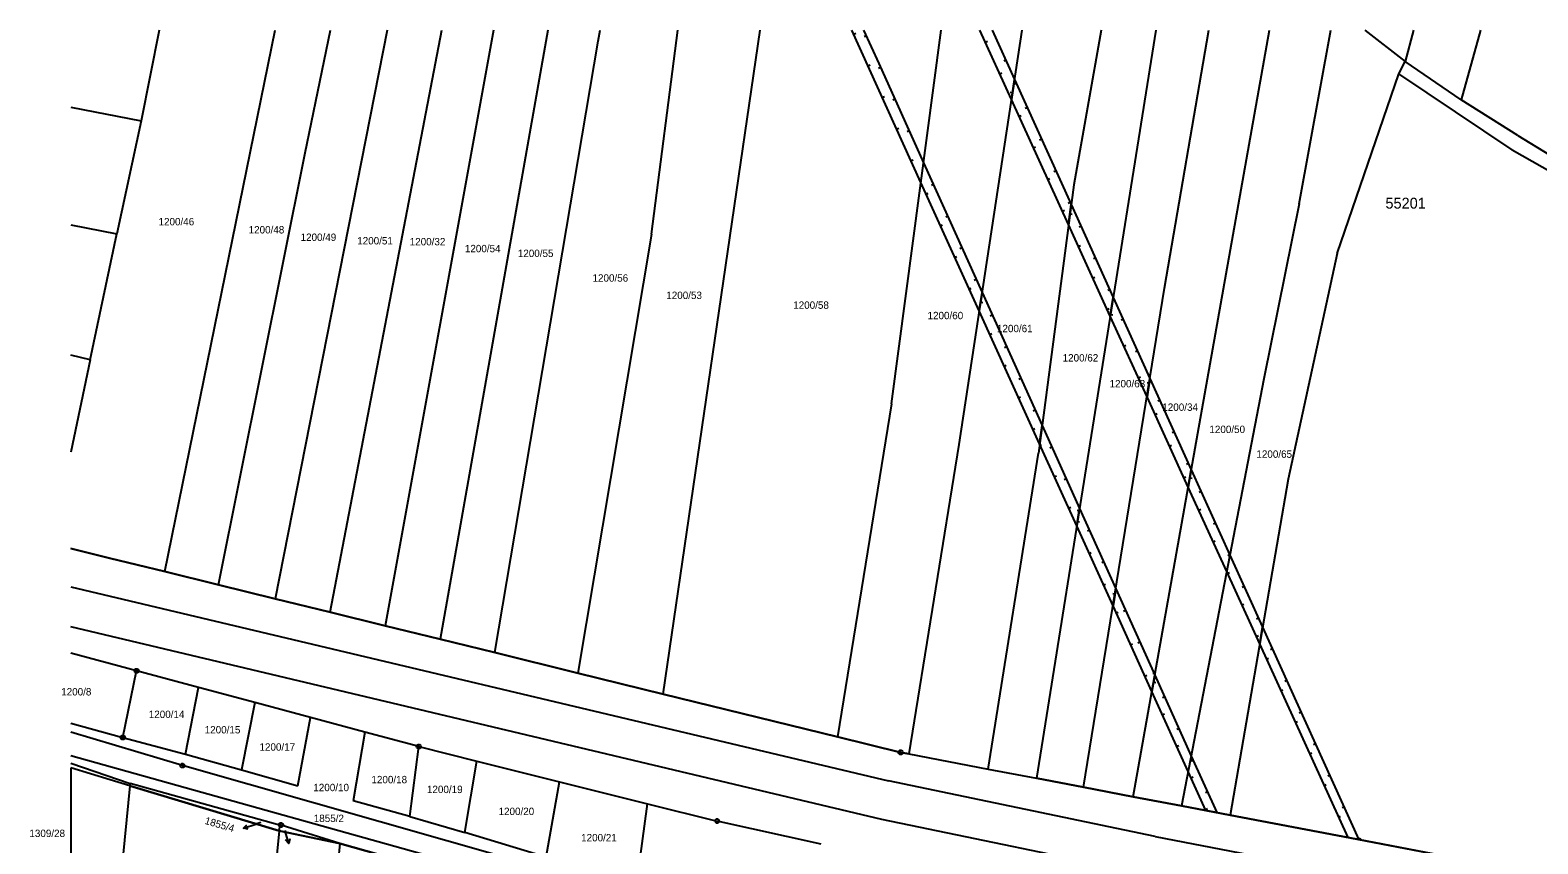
# Model space of a CAD drawing. Extents: x -777309 to -774195, y -1144706 to -1143600.
# Drawn here: x -777309.4 to -776962, y -1143787.4 to -1143600 of the extents above; entities that cross this region are included whole.
import ezdxf

# ---------------------------------------------------------------- set-up
doc = ezdxf.new("R2010")
doc.units = 0
for name, color, linetype in [('1', 7, 'Continuous'), ('11', 7, 'Continuous'), ('13', 7, 'Continuous'), ('2', 7, 'Continuous'), ('4', 7, 'Continuous'), ('6', 7, 'Continuous'), ('7', 7, 'Continuous'), ('8', 7, 'Continuous')]:
    doc.layers.add(name, color=color, linetype=linetype)

msp = doc.modelspace()

# ---------------------------------------------------------------- linework, layer by layer
at = {"layer": '1'}
for p, q in [((-777279.65, -1143600), (-777283.81, -1143620.91)), ((-777278.31, -1143724.69), (-777252.91, -1143600)), ((-777227.09, -1143600), (-777252.93, -1143730.92)), ((-777246.01, -1143628.28), (-777240.14, -1143600)), ((-777240.21, -1143734.04), (-777214.54, -1143600)), ((-777202.6, -1143600), (-777227.57, -1143737.14)), ((-777190.06, -1143600), (-777214.93, -1143740.24)), ((-777202.32, -1143743.34), (-777178.46, -1143602.5)), ((-777178.46, -1143602.5), (-777178.06, -1143600)), ((-777166.17, -1143646.97), (-777160.12, -1143600)), ((-777163.47, -1143752.88), (-777141.19, -1143600)), ((-777110.9, -1143686.03), (-777099.43, -1143600)), ((-777080.83, -1143600), (-777095.36, -1143695.37)), ((-777049.95, -1143600), (-777077.49, -1143772.27)), ((-777062.6, -1143600), (-777068.9, -1143635.62)), ((-777055.19, -1143776.52), (-777023.81, -1143600)), ((-777047.95, -1143659.41), (-777037.8, -1143600)), ((-777016.92, -1143640), (-777009.66, -1143600)), ((-777001.85, -1143600), (-776992.52, -1143607.24)), ((-776990.57, -1143600), (-776992.52, -1143607.24)), ((-776975.19, -1143600), (-776979.62, -1143616.01)), ((-776994.01, -1143610.04), (-776992.52, -1143607.24)), ((-776979.62, -1143616.01), (-776992.52, -1143607.24)), ((-777008.23, -1143651.46), (-776994.01, -1143610.04)), ((-776967.87, -1143627.57), (-776994.01, -1143610.04)), ((-776966.54, -1143624.26), (-776979.62, -1143616.01)), ((-777300, -1143617.73), (-777283.81, -1143620.91)), ((-777283.81, -1143620.91), (-777289.42, -1143646.86)), ((-776966.54, -1143624.26), (-776959.28, -1143628.68)), ((-777265.96, -1143727.72), (-777246.01, -1143628.28)), ((-776967.87, -1143627.57), (-776952.75, -1143636.13)), ((-777068.9, -1143635.62), (-777077.04, -1143697.42)), ((-777016.92, -1143640), (-777025.1, -1143680.27)), ((-777300, -1143644.8), (-777289.42, -1143646.86)), ((-777295.52, -1143675.88), (-777289.42, -1143646.86)), ((-777166.17, -1143646.97), (-777183.19, -1143748.04)), ((-777008.23, -1143651.46), (-777019.5, -1143703.38)), ((-777066.64, -1143774.34), (-777047.95, -1143659.41)), ((-777295.52, -1143675.88), (-777300, -1143674.87)), ((-777295.52, -1143675.88), (-777300, -1143697.18)), ((-777025.1, -1143680.27), (-777044.03, -1143778.64)), ((-777110.9, -1143686.03), (-777123.33, -1143762.74)), ((-777095.36, -1143695.37), (-777106.91, -1143766.67)), ((-777088.61, -1143770.15), (-777077.04, -1143697.42)), ((-777019.5, -1143703.38), (-777032.87, -1143780.76)), ((-777291.12, -1143721.55), (-777300, -1143719.37)), ((-777278.31, -1143724.69), (-777291.12, -1143721.55)), ((-777265.96, -1143727.72), (-777278.31, -1143724.69)), ((-777252.93, -1143730.92), (-777265.96, -1143727.72)), ((-777240.21, -1143734.04), (-777252.93, -1143730.92)), ((-777227.57, -1143737.14), (-777240.21, -1143734.04)), ((-777214.93, -1143740.24), (-777227.57, -1143737.14)), ((-777202.32, -1143743.34), (-777214.93, -1143740.24)), ((-777284.85, -1143747.54), (-777300, -1143743.49)), ((-777183.19, -1143748.04), (-777202.32, -1143743.34)), ((-777288.01, -1143762.89), (-777284.85, -1143747.54)), ((-777270.58, -1143751.37), (-777284.85, -1143747.54)), ((-777163.47, -1143752.88), (-777183.19, -1143748.04)), ((-777273.56, -1143766.7), (-777270.58, -1143751.37)), ((-777257.62, -1143754.85), (-777270.58, -1143751.37)), ((-777257.62, -1143754.85), (-777260.64, -1143770.3)), ((-777244.78, -1143758.29), (-777257.62, -1143754.85)), ((-777123.33, -1143762.74), (-777163.47, -1143752.88)), ((-777247.73, -1143773.99), (-777244.78, -1143758.29)), ((-777232.23, -1143761.66), (-777244.78, -1143758.29)), ((-777300, -1143759.58), (-777288.01, -1143762.89)), ((-777274.26, -1143769.36), (-777300, -1143761.62)), ((-777232.23, -1143761.66), (-777234.91, -1143777.49)), ((-777219.84, -1143764.98), (-777232.23, -1143761.66)), ((-777108.78, -1143766.31), (-777123.33, -1143762.74)), ((-777288.01, -1143762.89), (-777273.56, -1143766.7)), ((-777221.88, -1143781.04), (-777219.84, -1143764.98)), ((-777219.84, -1143764.98), (-777206.48, -1143768.31)), ((-777106.91, -1143766.67), (-777108.78, -1143766.31)), ((-777300, -1143768.77), (-777286.34, -1143773.47)), ((-777130.76, -1143810.13), (-777274.26, -1143769.36)), ((-777273.56, -1143766.7), (-777260.64, -1143770.3)), ((-777209.2, -1143784.75), (-777206.48, -1143768.31)), ((-777206.48, -1143768.31), (-777187.43, -1143773.05)), ((-777106.91, -1143766.67), (-777088.61, -1143770.15)), ((-777286.39, -1143773.98), (-777300, -1143769.88)), ((-777260.64, -1143770.3), (-777247.73, -1143773.99)), ((-777190.45, -1143790.44), (-777187.43, -1143773.05)), ((-777187.43, -1143773.05), (-777167.09, -1143778.12)), ((-777088.61, -1143770.15), (-777077.49, -1143772.27)), ((-777066.64, -1143774.34), (-777077.49, -1143772.27)), ((-777286.39, -1143773.98), (-777288.38, -1143794.34)), ((-777286.34, -1143773.47), (-777286.39, -1143773.98)), ((-777286.39, -1143773.98), (-777252.03, -1143784.34)), ((-777251.91, -1143783.05), (-777286.34, -1143773.47)), ((-777055.19, -1143776.52), (-777066.64, -1143774.34)), ((-777044.03, -1143778.64), (-777055.19, -1143776.52)), ((-777221.88, -1143781.04), (-777234.91, -1143777.49)), ((-777169.67, -1143796.75), (-777167.09, -1143778.12)), ((-777167.09, -1143778.12), (-777151.05, -1143782.11)), ((-777032.87, -1143780.76), (-777044.03, -1143778.64)), ((-777251.91, -1143783.05), (-777252.03, -1143784.34)), ((-777251.55, -1143783.03), (-777251.91, -1143783.05)), ((-777238.03, -1143787.25), (-777251.55, -1143783.03)), ((-777221.88, -1143781.04), (-777209.2, -1143784.75)), ((-777127.12, -1143787.44), (-777151.05, -1143782.11)), ((-777005.26, -1143786.02), (-777032.87, -1143780.76)), ((-777252.03, -1143784.34), (-777253.62, -1143801.54)), ((-777252.03, -1143784.34), (-777238.03, -1143787.25)), ((-777190.45, -1143790.44), (-777209.2, -1143784.75)), ((-776947.51, -1143797.01), (-777005.26, -1143786.02)), ((-777238.03, -1143787.25), (-777240.18, -1143809.05)), ((-777238.03, -1143787.25), (-777223.03, -1143791.52))]:
    msp.add_line(p, q, dxfattribs=at)
at = {"layer": '11'}
msp.add_line((-777300, -1143769.88), (-777300, -1143836.28), dxfattribs=at)
for points in [[(-777300, -1143719.37), (-777291.12, -1143721.55), (-777278.31, -1143724.69), (-777265.96, -1143727.72), (-777252.93, -1143730.92), (-777240.21, -1143734.04), (-777227.57, -1143737.14), (-777214.93, -1143740.24), (-777202.32, -1143743.34), (-777183.19, -1143748.04), (-777163.47, -1143752.88), (-777123.33, -1143762.74), (-777108.78, -1143766.31), (-777106.91, -1143766.67), (-777088.61, -1143770.15), (-777077.49, -1143772.27), (-777066.64, -1143774.34), (-777055.19, -1143776.52), (-777044.03, -1143778.64), (-777032.87, -1143780.76), (-777005.26, -1143786.02), (-776947.51, -1143797.01)], [(-777223.03, -1143791.52), (-777238.03, -1143787.25), (-777252.03, -1143784.34), (-777286.39, -1143773.98), (-777300, -1143769.88)]]:
    msp.add_lwpolyline(points, dxfattribs=at)
at = {"layer": '13'}
for p, q in [((-777119.59, -1143600.89), (-777119.14, -1143600.68)), ((-777116.77, -1143601.32), (-777117.22, -1143601.53)), ((-777089.27, -1143602.75), (-777088.81, -1143602.54)), ((-777116.29, -1143608.18), (-777115.83, -1143607.97)), ((-777113.43, -1143608.59), (-777113.88, -1143608.79)), ((-777085.94, -1143610.03), (-777085.49, -1143609.82)), ((-777084.59, -1143606.91), (-777085.04, -1143607.11)), ((-777082.69, -1143612.26), (-777082.2, -1143612.33)), ((-777112.98, -1143615.46), (-777112.53, -1143615.25)), ((-777110.14, -1143615.88), (-777110.59, -1143616.09)), ((-777083.02, -1143614.43), (-777083.52, -1143614.36)), ((-777081.47, -1143619.83), (-777081.02, -1143619.62)), ((-777079.62, -1143617.86), (-777080.08, -1143618.06)), ((-777109.68, -1143622.75), (-777109.22, -1143622.54)), ((-777106.84, -1143623.17), (-777107.3, -1143623.38)), ((-777078.15, -1143627.11), (-777077.69, -1143626.9)), ((-777076.32, -1143625.14), (-777076.77, -1143625.35)), ((-777106.37, -1143630.03), (-777105.92, -1143629.82)), ((-777103.51, -1143630.56), (-777090.03, -1143660.4)), ((-777074.83, -1143634.39), (-777074.37, -1143634.18)), ((-777073.02, -1143632.43), (-777073.47, -1143632.63)), ((-777090.68, -1143664.63), (-777104.1, -1143635.04)), ((-777102.86, -1143637.76), (-777102.41, -1143637.56)), ((-777101.25, -1143635.57), (-777101.7, -1143635.78)), ((-777069.71, -1143639.71), (-777070.17, -1143639.92)), ((-777097.95, -1143642.86), (-777098.41, -1143643.07)), ((-777071.51, -1143641.67), (-777071.05, -1143641.46)), ((-777069.78, -1143642.29), (-777069.28, -1143642.35)), ((-777099.56, -1143645.05), (-777099.11, -1143644.84)), ((-777067.23, -1143645.19), (-777067.68, -1143645.4)), ((-777094.66, -1143650.15), (-777095.11, -1143650.36)), ((-777067.81, -1143649.77), (-777067.36, -1143649.56)), ((-777096.26, -1143652.34), (-777095.8, -1143652.13)), ((-777063.92, -1143652.47), (-777064.38, -1143652.68)), ((-777091.37, -1143657.44), (-777091.82, -1143657.65)), ((-777064.49, -1143657.05), (-777064.04, -1143656.84)), ((-777092.95, -1143659.62), (-777092.5, -1143659.41)), ((-777090.03, -1143660.4), (-777090.68, -1143664.63)), ((-777060.62, -1143659.76), (-777061.08, -1143659.97)), ((-777090.37, -1143662.62), (-777089.88, -1143662.7)), ((-777061.18, -1143664.33), (-777060.72, -1143664.12)), ((-777060.41, -1143665.44), (-777059.92, -1143665.52)), ((-777087.66, -1143665.64), (-777088.12, -1143665.85)), ((-777057.52, -1143666.6), (-777057.98, -1143666.81)), ((-777088.21, -1143670.06), (-777087.76, -1143669.86)), ((-777084.37, -1143672.93), (-777084.83, -1143673.14)), ((-777057.33, -1143672.75), (-777056.88, -1143672.54)), ((-777054.22, -1143673.89), (-777054.67, -1143674.09)), ((-777084.91, -1143677.35), (-777084.45, -1143677.14)), ((-777081.08, -1143680.22), (-777081.53, -1143680.43)), ((-777054.01, -1143680.02), (-777053.55, -1143679.82)), ((-777051.5, -1143681.25), (-777052, -1143681.17)), ((-777051.45, -1143680.93), (-777050.96, -1143681.01)), ((-777081.6, -1143684.63), (-777081.14, -1143684.43)), ((-777049.07, -1143685.25), (-777049.52, -1143685.46)), ((-777077.79, -1143687.52), (-777078.24, -1143687.72)), ((-777050.15, -1143688.48), (-777049.69, -1143688.27)), ((-777078.29, -1143691.92), (-777077.84, -1143691.71)), ((-777045.76, -1143692.53), (-777046.22, -1143692.74)), ((-777076.79, -1143695.53), (-777076.3, -1143695.6)), ((-777073.94, -1143696.04), (-777074.39, -1143696.25)), ((-777046.83, -1143695.76), (-777046.37, -1143695.55)), ((-777042.46, -1143699.82), (-777042.91, -1143700.03)), ((-777073.35, -1143702.8), (-777072.9, -1143702.59)), ((-777070.64, -1143703.33), (-777071.1, -1143703.54)), ((-777043.51, -1143703.04), (-777043.05, -1143702.83)), ((-777042.13, -1143703.07), (-777041.64, -1143703.15)), ((-777039.54, -1143706.26), (-777039.99, -1143706.47)), ((-777070.05, -1143710.08), (-777069.59, -1143709.87)), ((-777067.64, -1143710.66), (-777068.13, -1143710.58)), ((-777040.1, -1143710.51), (-777039.64, -1143710.3)), ((-777068.03, -1143713.11), (-777067.54, -1143713.19)), ((-777036.23, -1143713.54), (-777036.69, -1143713.75)), ((-777065.3, -1143715.17), (-777065.75, -1143715.38)), ((-777036.78, -1143717.79), (-777036.32, -1143717.58)), ((-777065.33, -1143720.48), (-777064.87, -1143720.27)), ((-777032.93, -1143720.83), (-777033.38, -1143721.04)), ((-777062, -1143722.46), (-777062.46, -1143722.67)), ((-777062.02, -1143727.76), (-777061.56, -1143727.55)), ((-777033.46, -1143725.06), (-777033, -1143724.86)), ((-777029.63, -1143728.12), (-777030.08, -1143728.32)), ((-777059.4, -1143729.85), (-777059.9, -1143729.77)), ((-777059.09, -1143734.2), (-777058.64, -1143733.99)), ((-777056.95, -1143733.66), (-777057.4, -1143733.87)), ((-777030.14, -1143732.34), (-777029.68, -1143732.14)), ((-777026.32, -1143735.4), (-777026.78, -1143735.61)), ((-777055.78, -1143741.48), (-777055.33, -1143741.28)), ((-777053.65, -1143740.95), (-777054.11, -1143741.16)), ((-777026.82, -1143739.62), (-777026.36, -1143739.41)), ((-777024.45, -1143744.81), (-777023.99, -1143744.6)), ((-777023.12, -1143742.47), (-777023.57, -1143742.68)), ((-777052.48, -1143748.77), (-777052.02, -1143748.56)), ((-777050.16, -1143748.22), (-777050.65, -1143748.13)), ((-777050.5, -1143750.16), (-777050.01, -1143750.25)), ((-777021.13, -1143752.09), (-777020.68, -1143751.88)), ((-777019.81, -1143749.75), (-777020.27, -1143749.96)), ((-777047.96, -1143753.57), (-777048.41, -1143753.78)), ((-777048.47, -1143757.61), (-777048.01, -1143757.4)), ((-777017.81, -1143759.37), (-777017.36, -1143759.16)), ((-777016.51, -1143757.04), (-777016.97, -1143757.25)), ((-777044.66, -1143760.86), (-777045.12, -1143761.07)), ((-777045.16, -1143764.9), (-777044.71, -1143764.69)), ((-777013.21, -1143764.33), (-777013.66, -1143764.53)), ((-777041.37, -1143768.15), (-777041.83, -1143768.36)), ((-777014.49, -1143766.64), (-777014.04, -1143766.44)), ((-777041.86, -1143772.18), (-777041.4, -1143771.97)), ((-777009.9, -1143771.61), (-777010.36, -1143771.82)), ((-777038.08, -1143775.45), (-777038.53, -1143775.65)), ((-777011.17, -1143773.92), (-777010.72, -1143773.72)), ((-777038.55, -1143779.46), (-777038.09, -1143779.26)), ((-777006.6, -1143778.9), (-777007.05, -1143779.1)), ((-777007.85, -1143781.2), (-777007.4, -1143780.99)), ((-777002.95, -1143786.46), (-777002.85, -1143785.96))]:
    msp.add_line(p, q, dxfattribs=at)
for points in [[(-777104.1, -1143635.04), (-777120, -1143600)], [(-777117.38, -1143600), (-777113.85, -1143607.65), (-777103.51, -1143630.56)], [(-777087.72, -1143600), (-777082.56, -1143611.38), (-777083.25, -1143615.93), (-777090.52, -1143600)]]:
    msp.add_lwpolyline(points, dxfattribs=at)
for points in [[(-777069.5, -1143640.18), (-777070.1, -1143644.75), (-777083.25, -1143615.93), (-777082.56, -1143611.38)], [(-777069.5, -1143640.18), (-777059.79, -1143661.59), (-777060.48, -1143665.85), (-777070.1, -1143644.75)], [(-777076.2, -1143691.03), (-777076.76, -1143695.29), (-777090.68, -1143664.63), (-777090.03, -1143660.4)], [(-777059.79, -1143661.59), (-777051.34, -1143680.24), (-777052.01, -1143684.4), (-777060.48, -1143665.85)], [(-777051.34, -1143680.24), (-777041.81, -1143701.25), (-777042.51, -1143705.22), (-777052.01, -1143684.4)], [(-777076.2, -1143691.03), (-777067.56, -1143710.16), (-777068.2, -1143714.15), (-777076.76, -1143695.29)], [(-777041.81, -1143701.25), (-777032.91, -1143720.87), (-777025.39, -1143737.46), (-777026.05, -1143741.3), (-777033.64, -1143724.66), (-777042.51, -1143705.22)], [(-777067.56, -1143710.16), (-777059.21, -1143728.65), (-777059.84, -1143732.55), (-777068.2, -1143714.15)], [(-777059.21, -1143728.65), (-777050.22, -1143748.56), (-777050.88, -1143752.29), (-777059.84, -1143732.55)], [(-777025.39, -1143737.46), (-777003.19, -1143786.41), (-777005.69, -1143785.94), (-777026.05, -1143741.3)], [(-777050.22, -1143748.56), (-777041.82, -1143767.16), (-777035.94, -1143780.18), (-777038.44, -1143779.7), (-777042.51, -1143770.74), (-777050.88, -1143752.29)]]:
    msp.add_lwpolyline(points, close=True, dxfattribs=at)
at = {"layer": '4'}
for p, q in [((-777300, -1143728.19), (-777111.56, -1143772.88)), ((-777113.15, -1143781.74), (-777300, -1143737.37)), ((-777050.15, -1143785.67), (-777111.56, -1143772.88)), ((-777050.79, -1143794.65), (-777113.15, -1143781.74)), ((-777050.15, -1143785.67), (-776980.28, -1143799.08))]:
    msp.add_line(p, q, dxfattribs=at)
at = {"layer": '6'}
msp.add_line((-777300, -1143767.02), (-777170.46, -1143803.21), dxfattribs=at)
at = {"layer": '7'}
for p, q in [((-777260.22, -1143783.79), (-777257.37, -1143782.84)), ((-777256.2, -1143782.45), (-777257.37, -1143782.84)), ((-777250.61, -1143784.33), (-777250.59, -1143784.41)), ((-777249.73, -1143787.29), (-777250.59, -1143784.41))]:
    msp.add_line(p, q, dxfattribs=at)
for points in [[(-777259.11, -1143783.95), (-777260.22, -1143783.79), (-777259.43, -1143783)], [(-777249.54, -1143786.18), (-777249.73, -1143787.29), (-777250.5, -1143786.47)]]:
    msp.add_lwpolyline(points, dxfattribs=at)
at = {"layer": '8'}
for p, q in [((-777284.97, -1143747.54), (-777284.73, -1143747.54)), ((-777288.13, -1143762.89), (-777287.89, -1143762.89)), ((-777219.96, -1143764.98), (-777219.72, -1143764.98)), ((-777108.9, -1143766.31), (-777108.66, -1143766.31)), ((-777274.38, -1143769.36), (-777274.14, -1143769.36)), ((-777251.67, -1143783.03), (-777251.43, -1143783.03)), ((-777151.17, -1143782.11), (-777150.93, -1143782.11))]:
    msp.add_line(p, q, dxfattribs=at)
for points in [[(-777284.7, -1143747.06), (-777284.45, -1143747.24), (-777284.35, -1143747.53), (-777284.45, -1143747.82), (-777284.7, -1143748), (-777285.01, -1143748), (-777285.26, -1143747.82), (-777285.36, -1143747.53), (-777285.26, -1143747.24), (-777285.01, -1143747.06)], [(-777287.86, -1143762.41), (-777287.61, -1143762.59), (-777287.51, -1143762.88), (-777287.61, -1143763.17), (-777287.86, -1143763.35), (-777288.17, -1143763.35), (-777288.42, -1143763.17), (-777288.52, -1143762.88), (-777288.42, -1143762.59), (-777288.17, -1143762.41)], [(-777219.69, -1143764.5), (-777219.44, -1143764.68), (-777219.34, -1143764.97), (-777219.44, -1143765.26), (-777219.69, -1143765.44), (-777220, -1143765.44), (-777220.25, -1143765.26), (-777220.35, -1143764.97), (-777220.25, -1143764.68), (-777220, -1143764.5)], [(-777108.63, -1143765.83), (-777108.38, -1143766.01), (-777108.28, -1143766.3), (-777108.38, -1143766.59), (-777108.63, -1143766.77), (-777108.94, -1143766.77), (-777109.19, -1143766.59), (-777109.29, -1143766.3), (-777109.19, -1143766.01), (-777108.94, -1143765.83)], [(-777274.11, -1143768.88), (-777273.86, -1143769.06), (-777273.76, -1143769.35), (-777273.86, -1143769.64), (-777274.11, -1143769.82), (-777274.42, -1143769.82), (-777274.67, -1143769.64), (-777274.77, -1143769.35), (-777274.67, -1143769.06), (-777274.42, -1143768.88)], [(-777251.4, -1143782.55), (-777251.15, -1143782.73), (-777251.05, -1143783.02), (-777251.15, -1143783.31), (-777251.4, -1143783.49), (-777251.71, -1143783.49), (-777251.96, -1143783.31), (-777252.06, -1143783.02), (-777251.96, -1143782.73), (-777251.71, -1143782.55)], [(-777150.9, -1143781.63), (-777150.65, -1143781.81), (-777150.55, -1143782.1), (-777150.65, -1143782.39), (-777150.9, -1143782.57), (-777151.21, -1143782.57), (-777151.46, -1143782.39), (-777151.56, -1143782.1), (-777151.46, -1143781.81), (-777151.21, -1143781.63)]]:
    msp.add_lwpolyline(points, close=True, dxfattribs=at)

# ---------------------------------------------------------------- texts
at = {"layer": '11'}
msp.add_text('55201', height=2.5, dxfattribs=at).set_placement((-776997.07, -1143641.09))
at = {"layer": '2'}
for s, height, p in [('1200/46', 1.7, (-777279.79, -1143644.94)), ('1200/48', 1.7, (-777259.03, -1143646.81)), ('1200/49', 1.7, (-777247.06, -1143648.53)), ('1200/51', 1.7, (-777234.01, -1143649.34)), ('1200/32', 1.7, (-777221.91, -1143649.55)), ('1200/54', 1.7, (-777209.2, -1143651.14)), ('1200/55', 1.7, (-777197, -1143652.24)), ('1200/56', 1.7, (-777179.79, -1143657.91)), ('1200/53', 1.7, (-777162.79, -1143661.9)), ('1200/58', 1.7, (-777133.54, -1143664.16)), ('1200/60', 1.7, (-777102.59, -1143666.56)), ('1200/61', 1.7, (-777086.59, -1143669.55)), ('1200/62', 1.7, (-777071.46, -1143676.3)), ('1200/63', 1.7, (-777060.65, -1143682.25)), ('1200/34', 1.7, (-777048.49, -1143687.66)), ('1200/50', 1.7, (-777037.64, -1143692.77)), ('1200/65', 1.7, (-777026.81, -1143698.47)), ('1200/8', 1.7, (-777302.22, -1143753.2)), ('1200/14', 1.7, (-777282.04, -1143758.39)), ('1200/15', 1.7, (-777269.15, -1143761.94)), ('1200/17', 1.7, (-777256.53, -1143765.91)), ('1200/18', 1.7, (-777230.73, -1143773.42)), ('1200/10', 1.7, (-777244.12, -1143775.24)), ('1200/19', 1.7, (-777217.94, -1143775.68)), ('1200/20', 1.7, (-777201.44, -1143780.74)), ('1855/4', 0.1, (-777256.18, -1143782.45)), ('1855/2', 1.7, (-777244.02, -1143782.34)), ('1309/28', 1.7, (-777309.55, -1143785.8)), ('1855/5', 0.1, (-777250.59, -1143784.33)), ('1200/21', 1.7, (-777182.41, -1143786.79))]:
    msp.add_text(s, height=height, dxfattribs=at).set_placement(p)
at = {"layer": '7'}
msp.add_text('1855/4', height=1.7, rotation=343.5455, dxfattribs=at).set_placement((-777269.28, -1143782.74))

doc.saveas('drawing.dxf')
